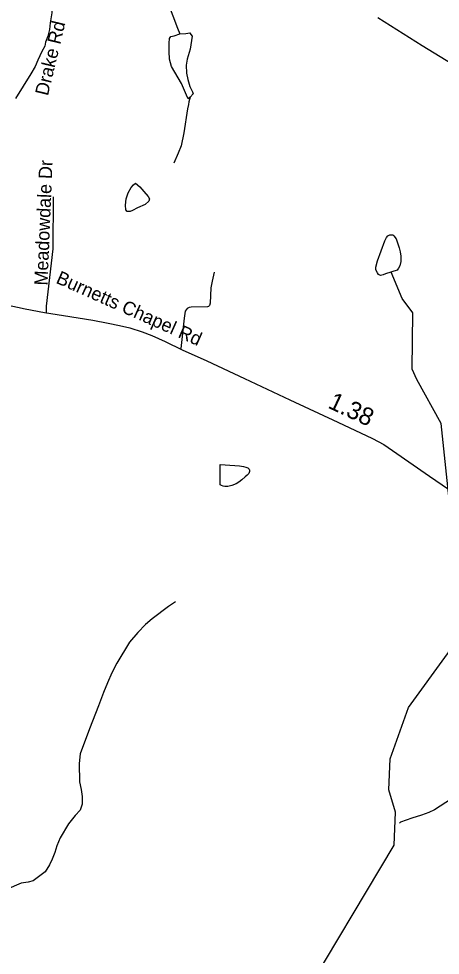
# Model space of a CAD drawing. Extents: x 1662474 to 1856135, y 779280 to 917889.
# Drawn here: x 1749116 to 1752103, y 798611 to 805252 of the extents above; entities that cross this region are included whole.
import ezdxf

# ---------------------------------------------------------------- set-up
doc = ezdxf.new("R2010")
doc.units = 0
for name, color, linetype in [('Exist Hydrographic Misc Water Feature', 7, 'Continuous'), ('Exist Hydrographic Pond Under 1500 Sq Ft', 7, 'Continuous'), ('Exist Road Non-System Type 51', 7, 'Continuous'), ('Exist Road Non-System Type 51 Label', 7, 'Continuous'), ('Exist Road Secondary Mileage Hundredths English Label', 7, 'Continuous'), ('Exist Road Secondary Type 51 Attributed', 7, 'Continuous'), ('Exist Road Secondary Type 51 Label', 7, 'Continuous'), ('Exist Utilities Electrical Transmission Line', 7, 'Continuous')]:
    doc.layers.add(name, color=color, linetype=linetype)

msp = doc.modelspace()

# ---------------------------------------------------------------- linework, layer by layer
at = {"layer": 'Exist Hydrographic Misc Water Feature'}
for points in [[(1749376.6, 806656.6), (1749453.9, 806427.8), (1749485.1, 806339.4), (1749502.9, 806311.3), (1749526.5, 806275.1), (1749574.3, 806234.7), (1749628, 806192.3), (1749669.6, 806160), (1749707.4, 806125.6), (1749741.2, 806083.3), (1749756.8, 806055.2), (1749770.5, 806013.1), (1749789.8, 805922.9), (1749799.4, 805890.8), (1749809.3, 805858.7), (1749853, 805808.3), (1749908.5, 805755.8), (1749983.8, 805689.2), (1750027.7, 805644.8), (1750077.1, 805590.4), (1750122.4, 805502), (1750175.3, 805359.5), (1750241.9, 805184.9), (1750258.5, 805144.4)], [(1750331.7, 804695.8), (1750321.3, 804662.9), (1750318.3, 804643.5), (1750310.8, 804613.7), (1750285.8, 804442.4), (1750267, 804350.5), (1750246.7, 804298.6), (1750215.9, 804226.9)], [(1751092.9, 798246.8), (1751777, 799391.5), (1751786.8, 799624.3), (1751738.8, 799782.9), (1751748.9, 800002.6), (1751876.8, 800367.6), (1752154.9, 800749.2), (1752223, 800872.6), (1752225.8, 801279.6), (1752110, 802381.5), (1751937.9, 802693.6), (1751904.9, 802766.4), (1751908, 803166.8), (1751834, 803266.7), (1751754, 803455)], [(1750226.6, 801115.9), (1750178.2, 801084.4), (1750061.5, 800997.3), (1750015.2, 800955.7), (1749960.6, 800900.1), (1749899.9, 800830.6), (1749810.9, 800681.3), (1749776.3, 800613.5), (1749743.7, 800541.8), (1749717, 800474), (1749680.3, 800380.3), (1749616.9, 800216.7), (1749551.5, 800039.2), (1749542.9, 799971.3), (1749545.8, 799841.2), (1749559.3, 799787.1), (1749565.1, 799737.1), (1749564.5, 799681), (1749550.3, 799639.1), (1749515.9, 799601.4), (1749469.3, 799543.7), (1749408.4, 799442.2), (1749386.1, 799386.4), (1749371.7, 799338.5), (1749353.3, 799292.7), (1749333, 799250.8), (1749302.4, 799201.1), (1749217.9, 799137.7), (1749181.8, 799128.1), (1749131.8, 799122.4), (1749029.5, 799077.2)], [(1752221.7, 799745.2), (1752062.8, 799642.5), (1752022.8, 799622.8), (1751970.5, 799603.3), (1751902.5, 799581.8), (1751822.1, 799554.5), (1751818, 799552.5), (1751814.1, 799548.5)]]:
    msp.add_lwpolyline(points, dxfattribs=at)
at = {"layer": 'Exist Hydrographic Pond Under 1500 Sq Ft'}
for points in [[(1750331.7, 804695.8), (1750315.3, 804683.8), (1750304.8, 804709.2), (1750269, 804792.8), (1750198.8, 804912.2), (1750183.9, 804964.4), (1750182.4, 805019.6), (1750180.9, 805079.3), (1750183.9, 805110.6), (1750194.4, 805125.6), (1750218.2, 805131.5), (1750258.5, 805144.4)], [(1750255.6, 805143.5), (1750300.4, 805147.9), (1750327.2, 805150.9), (1750334.7, 805140.5), (1750343.7, 805127), (1750330.2, 805036), (1750309.3, 804964.4), (1750303.3, 804922.6), (1750304.8, 804865.9), (1750313.8, 804819.6), (1750327.2, 804771.9), (1750348.1, 804733.1), (1750352.6, 804718.2), (1750331.7, 804695.8)], [(1749943.2, 804085.2), (1749973.3, 804059.5), (1750003, 804027.2), (1750032.8, 803991.5), (1750043, 803973.6), (1750038.8, 803958.3), (1750011.5, 803933.7), (1749958, 803911.6), (1749923.1, 803892), (1749906.1, 803884.4), (1749884.8, 803885.2), (1749874.6, 803896.3), (1749871.2, 803928.6), (1749876.3, 803974.5), (1749891.6, 804017), (1749913.7, 804055.2), (1749929.1, 804074.8), (1749943.2, 804085.2)], [(1751715.9, 803442.4), (1751697.8, 803434.6), (1751680, 803430.7), (1751665.8, 803438.8), (1751658, 803448.9), (1751646.1, 803471), (1751646.3, 803490.9), (1751658.7, 803534.9), (1751709.9, 803676.5), (1751722, 803700.4), (1751732.1, 803712.3), (1751746.2, 803718.2), (1751754.2, 803720.1), (1751766.3, 803718.1), (1751774.1, 803712), (1751790.1, 803691.8), (1751807.7, 803641.7), (1751811.6, 803627.6), (1751819.2, 803599.6), (1751823.1, 803567.6), (1751822.7, 803529.6), (1751816.3, 803499.6), (1751806.3, 803481.7), (1751798.1, 803469.7), (1751715.9, 803442.4)], [(1750543.8, 802009.6), (1750542.6, 802075.7), (1750542.6, 802089.7), (1750646.5, 802082.8), (1750680.6, 802080.6), (1750708.4, 802076.3), (1750726.3, 802072.1), (1750738.4, 802066), (1750748.4, 802058), (1750752.3, 802049.9), (1750750.1, 802039.9), (1750746.2, 802028), (1750734.1, 802014), (1750719.9, 802002.2), (1750695.7, 801982.3), (1750675.6, 801966.5), (1750657.6, 801954.6), (1750625.4, 801940.9), (1750597.3, 801935.2), (1750587.3, 801935.2), (1750575.2, 801935.3), (1750565.3, 801937.4), (1750553.4, 801941.5), (1750543.4, 801947.6), (1750543.8, 802009.6)]]:
    msp.add_lwpolyline(points, dxfattribs=at)
at = {"layer": 'Exist Road Non-System Type 51'}
for points in [[(1749360.6, 803987.9), (1749356.5, 803619.4), (1749310.9, 803212.5), (1749309, 803169.2)], [(1750500.6, 803453.4), (1750485.4, 803389.9), (1750477.2, 803342.7), (1750472.5, 803234.2), (1750467.5, 803218.5), (1750461.5, 803212), (1750453.6, 803208.6), (1750337.6, 803207), (1750323.4, 803204.6), (1750308.4, 803195.9), (1750296.1, 803178.7), (1750287.1, 803128.8), (1750265.6, 802913.9)]]:
    msp.add_lwpolyline(points, dxfattribs=at)
at = {"layer": 'Exist Road Secondary Type 51 Attributed'}
for points in [[(1749297, 806689), (1749289.7, 806647.9), (1749285.3, 806599.4), (1749280.8, 806539.2), (1749282.3, 806462.8), (1749296.8, 806192.8), (1749309.2, 806014.4), (1749320.7, 805890.4), (1749328.8, 805812.9), (1749339.6, 805724), (1749345.2, 805544), (1749353.2, 805416), (1749351.2, 805292.6), (1749339.4, 805222.5), (1749334.9, 805174.7), (1749320.9, 805126.9), (1749305, 805085.3), (1749300.8, 805056.3), (1749280.1, 805019), (1749251, 804956.8), (1749231.3, 804912.7), (1749201.2, 804861.4), (1749092, 804685)], [(1749020.2, 803224.1), (1749162.4, 803194.9), (1749297.8, 803169.4), (1749433.7, 803147.5), (1749641.3, 803113.2), (1749750.4, 803092.9), (1749829, 803076.7), (1749901.9, 803059.5), (1749990.2, 803031.4), (1750060, 803004.3), (1750153.5, 802963.2), (1750275.1, 802904.9), (1750448.7, 802824.7), (1750716.7, 802699.7), (1751036.4, 802549.7), (1751377.6, 802390.3), (1751623.4, 802275.7), (1751703.6, 802231.5), (1751763.5, 802190.3), (1752027.5, 802007.5), (1752244.1, 801858.1)]]:
    msp.add_lwpolyline(points, dxfattribs=at)
at = {"layer": 'Exist Utilities Electrical Transmission Line'}
msp.add_lwpolyline([(1757422.3, 801890), (1756981.1, 802111.6), (1756606, 802293.6), (1756082.6, 802556.9), (1755615.2, 802784.4), (1755541.2, 802824), (1755486.9, 802863.8), (1755141.7, 803079.9), (1754744.3, 803328), (1754342.8, 803579.7), (1753969.8, 803813.7), (1753588.3, 804053.6), (1753223, 804279.9), (1752819.5, 804533.7), (1752506.7, 804725.8), (1752229.7, 804902.5), (1751974.9, 805059.3), (1751661.5, 805257.4)], dxfattribs=at)

# ---------------------------------------------------------------- texts
at = {"layer": 'Exist Road Non-System Type 51 Label'}
msp.add_text('Meadowdale Dr', height=95, rotation=87.66425, dxfattribs=at).set_placement((1749319.8, 803358.5))
at = {"layer": 'Exist Road Secondary Mileage Hundredths English Label'}
msp.add_text('1.38', height=125, rotation=335.00969, dxfattribs=at).set_placement((1751300.2, 802495.3))
at = {"layer": 'Exist Road Secondary Type 51 Label'}
for s, rotation, p in [('Drake Rd', 76.5345, (1749322.3, 804700.7)), ('Burnetts Chapel Rd', 336.00447, (1749373.3, 803380.3))]:
    msp.add_text(s, height=95, rotation=rotation, dxfattribs=at).set_placement(p)

doc.saveas('drawing.dxf')
